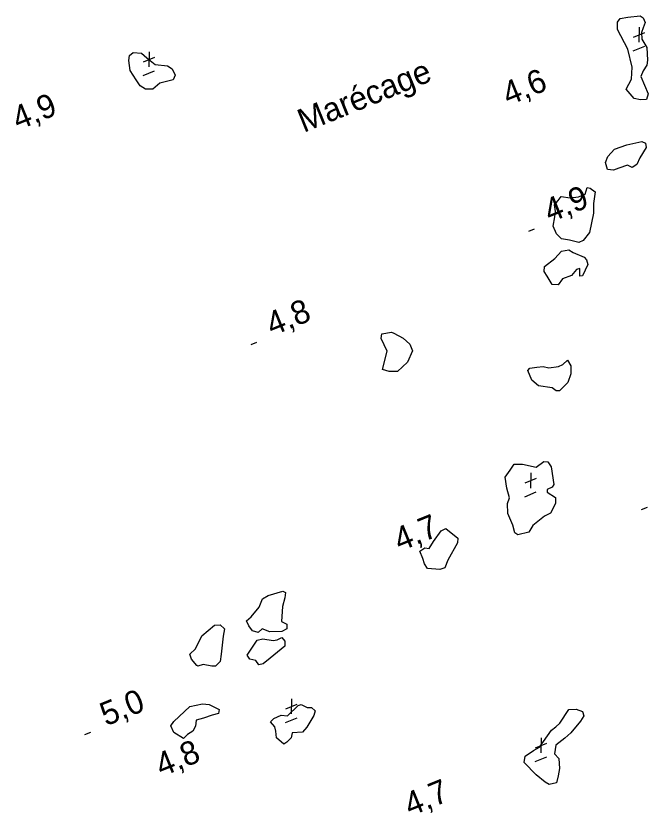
# Model space of a CAD drawing. Extents: x 362852 to 366875, y 5563573 to 5566479.
# Drawn here: x 365255.8 to 365361.2, y 5565637.8 to 5565770.6 of the extents above; entities that cross this region are included whole.
import ezdxf

# ---------------------------------------------------------------- set-up
doc = ezdxf.new("R2010")
doc.units = 0
for name, color, linetype in [('Niveau 3', 7, 'Continuous'), ('Niveau 4', 7, 'Continuous'), ('Niveau 7', 7, 'Continuous')]:
    doc.layers.add(name, color=color, linetype=linetype)

msp = doc.modelspace()

# ---------------------------------------------------------------- linework, layer by layer
at = {"layer": 'Niveau 3'}
for p, q in [((365359.75, 5565768.72), (365359.7, 5565766.2)), ((365358.81, 5565767.04), (365360.7, 5565767.83)), ((365278.05, 5565764.63), (365278, 5565762.11)), ((365358.73, 5565764.76), (365360.67, 5565765.55)), ((365277.11, 5565762.95), (365279, 5565763.74)), ((365277.03, 5565760.67), (365278.97, 5565761.46)), ((365341.36, 5565734.75), (365342.32, 5565735.14)), ((365295.05, 5565715.86), (365296.01, 5565716.25)), ((365341.68, 5565694.45), (365341.63, 5565691.93)), ((365340.74, 5565692.77), (365342.63, 5565693.56)), ((365340.66, 5565690.49), (365342.6, 5565691.28)), ((365360.16, 5565688.35), (365361.12, 5565688.74)), ((365301.79, 5565656.83), (365301.74, 5565654.31)), ((365300.85, 5565655.15), (365302.74, 5565655.94)), ((365300.77, 5565652.87), (365302.71, 5565653.66)), ((365267.35, 5565650.85), (365268.31, 5565651.24)), ((365343.41, 5565650.31), (365343.36, 5565647.79)), ((365342.47, 5565648.63), (365344.36, 5565649.42)), ((365342.39, 5565646.35), (365344.33, 5565647.14))]:
    msp.add_line(p, q, dxfattribs=at)
at = {"layer": 'Niveau 4'}
for points in [[(365361.05, 5565765.32), (365361.15, 5565763.24), (365361.01, 5565762.38), (365360.4, 5565761.44), (365360.05, 5565760.48), (365361.23, 5565757.61), (365360.98, 5565756.69), (365359.97, 5565756.59), (365358.93, 5565756.85), (365357.59, 5565758.41), (365358.49, 5565760.03), (365358.58, 5565762.06), (365357.85, 5565765.06), (365356.12, 5565768.34), (365356.11, 5565769.58), (365356.57, 5565770.14), (365357.83, 5565770.41), (365359.93, 5565770.59), (365360.43, 5565770.3), (365360.76, 5565769.5), (365360.44, 5565768.62), (365360.14, 5565767.81), (365360.17, 5565766.7), (365361.05, 5565765.32)], [(365275.9, 5565759.95), (365274.88, 5565761.52), (365274.64, 5565763.16), (365274.8, 5565763.98), (365275.41, 5565764.48), (365276.75, 5565764.4), (365277.64, 5565763.59), (365279.04, 5565762.48), (365281.11, 5565762.28), (365281.88, 5565761.78), (365282.37, 5565760.74), (365282.08, 5565759.93), (365279.82, 5565759.38), (365278.66, 5565758.4), (365277.42, 5565758.39), (365276.58, 5565758.92), (365275.9, 5565759.95)], [(365354.44, 5565745.02), (365354.16, 5565746.15), (365354.54, 5565747.18), (365355.61, 5565748.37), (365357.68, 5565749.1), (365360.18, 5565749.69), (365360.81, 5565749.39), (365360.91, 5565748.68), (365359.88, 5565746.95), (365359.33, 5565745.85), (365358.6, 5565745.36), (365357.82, 5565745.73), (365356.34, 5565745.24), (365355.49, 5565744.89), (365354.44, 5565745.02)], [(365345.42, 5565735.58), (365345.66, 5565737.11), (365345.8, 5565737.98), (365345.65, 5565739.1), (365346.22, 5565739.83), (365346.76, 5565740.49), (365348.27, 5565740.3), (365349.65, 5565740.44), (365350.77, 5565740.9), (365351.06, 5565742.01), (365351.6, 5565741.92), (365352.43, 5565741.27), (365352.11, 5565739.33), (365352.14, 5565737.72), (365351.47, 5565734.52), (365350.41, 5565733.15), (365349.67, 5565732.84), (365348.14, 5565733.21), (365346.79, 5565733.46), (365345.95, 5565734.3), (365345.42, 5565735.58)], [(365343.99, 5565728.85), (365345.69, 5565730.17), (365346.81, 5565731.38), (365348.02, 5565731.63), (365348.76, 5565731.19), (365350.59, 5565730.38), (365350.95, 5565729.97), (365351.2, 5565729.2), (365350.31, 5565727.28), (365349.84, 5565727.21), (365349.86, 5565728.53), (365349.31, 5565728.36), (365348.48, 5565727.33), (365346.97, 5565726.77), (365346.25, 5565725.79), (365345.22, 5565725.87), (365344.41, 5565727.22), (365343.9, 5565728), (365343.99, 5565728.85)], [(365316.95, 5565711.66), (365317.74, 5565714.72), (365316.74, 5565716.86), (365316.87, 5565717.6), (365318.44, 5565717.88), (365318.82, 5565717.72), (365320.41, 5565716.88), (365321.5, 5565715.9), (365321.96, 5565714.78), (365321.1, 5565712.93), (365319.44, 5565711.37), (365318.07, 5565711.37), (365316.95, 5565711.66)], [(365347.78, 5565713.24), (365348.35, 5565712.3), (365348.34, 5565710.98), (365347.87, 5565709.54), (365346.45, 5565708.15), (365345.9, 5565708.11), (365345.24, 5565708.65), (365342.94, 5565708.95), (365341.87, 5565709.88), (365341.19, 5565711.53), (365341.53, 5565711.92), (365342.7, 5565712.09), (365343.72, 5565712.2), (365344.68, 5565711.97), (365346.28, 5565712.19), (365347.02, 5565712.5), (365347.78, 5565713.24)], [(365337.87, 5565687.7), (365337.81, 5565689.36), (365338.11, 5565690.3), (365337.69, 5565691.93), (365337.43, 5565693.76), (365338.22, 5565694.89), (365338.91, 5565695.92), (365340.28, 5565695.92), (365342.55, 5565695.42), (365343.85, 5565696.33), (365344.5, 5565696.29), (365345.08, 5565695.47), (365345.54, 5565692.54), (365345.25, 5565692.05), (365344.39, 5565691.7), (365344.39, 5565691.26), (365345.77, 5565690.33), (365345.8, 5565689.35), (365344.96, 5565687.75), (365343.99, 5565687.23), (365342.01, 5565685.67), (365341.34, 5565684.58), (365339.52, 5565684.15), (365339, 5565684.49), (365338.68, 5565685.73), (365337.87, 5565687.7)], [(365323.19, 5565681.41), (365324.03, 5565681.95), (365324.75, 5565681.87), (365325.45, 5565683.03), (365326.72, 5565684.8), (365327.5, 5565685.18), (365329.53, 5565683.58), (365329.47, 5565682.81), (365327.86, 5565679.91), (365327.33, 5565678.63), (365326.51, 5565678.35), (365324.45, 5565678.5), (365323.94, 5565679.29), (365323.69, 5565680.19), (365323.19, 5565681.41)], [(365294.28, 5565669.8), (365295.06, 5565670.49), (365296.39, 5565672.1), (365296.95, 5565673.45), (365297.9, 5565674.03), (365300.36, 5565674.73), (365300.81, 5565674.54), (365300.69, 5565673.62), (365300.27, 5565672.2), (365300.12, 5565669.71), (365300.99, 5565669.26), (365301.01, 5565668.45), (365300.18, 5565668.05), (365298.15, 5565667.97), (365296.9, 5565668.45), (365296.21, 5565667.85), (365295.27, 5565668.15), (365294.69, 5565668.97), (365294.28, 5565669.8)], [(365285.13, 5565663.41), (365284.85, 5565664.24), (365285.8, 5565665.12), (365286.83, 5565667.29), (365288.96, 5565669.1), (365289.89, 5565669.11), (365290.59, 5565668.47), (365290.4, 5565667.27), (365290.08, 5565664.27), (365289.91, 5565663.01), (365289.1, 5565662.25), (365288.48, 5565662.24), (365287.05, 5565662.53), (365286.18, 5565662.23), (365286, 5565662.34), (365285.13, 5565663.41)], [(365294.38, 5565664.11), (365295.28, 5565665.41), (365296.04, 5565666.6), (365297.01, 5565666.81), (365298.75, 5565666.53), (365299.38, 5565666.66), (365300.15, 5565667.04), (365300.68, 5565666.39), (365300.69, 5565665.58), (365298.22, 5565663.57), (365297.04, 5565662.65), (365296.36, 5565662.49), (365295.81, 5565663.2), (365294.85, 5565663.43), (365294.38, 5565664.11)], [(365283.77, 5565650.21), (365282.19, 5565651.18), (365281.65, 5565652.33), (365282.17, 5565653.04), (365284.83, 5565655.51), (365286.93, 5565656), (365288.04, 5565655.89), (365289.71, 5565655.02), (365289.61, 5565654.36), (365288.53, 5565654.1), (365287.12, 5565653.58), (365285.88, 5565653.26), (365285.78, 5565652.28), (365285.33, 5565651.41), (365284.44, 5565650.86), (365283.77, 5565650.21)], [(365300.5, 5565649.24), (365299.31, 5565650.31), (365299.16, 5565651.43), (365299.01, 5565652.12), (365298.29, 5565652.95), (365298.85, 5565653.55), (365300.06, 5565654.11), (365301.11, 5565653.98), (365302.89, 5565655.71), (365303.39, 5565655.85), (365304.41, 5565655.34), (365305.14, 5565655.39), (365305.75, 5565654.83), (365305.51, 5565654.05), (365304.33, 5565652.06), (365303.6, 5565651.27), (365301.91, 5565651.13), (365301.74, 5565650.32), (365300.99, 5565649.57), (365300.5, 5565649.24)], [(365345.95, 5565642.81), (365344.75, 5565642.56), (365344.1, 5565642.92), (365342.59, 5565644.17), (365340.57, 5565646.2), (365340.75, 5565647.27), (365342.11, 5565648.21), (365343.13, 5565648.75), (365345.15, 5565651.58), (365345.86, 5565652.12), (365346.53, 5565652.77), (365348.04, 5565655.01), (365349.26, 5565655.07), (365350.29, 5565654.69), (365350.52, 5565653.97), (365349.94, 5565653.11), (365348.38, 5565651.16), (365347.38, 5565650.25), (365345.87, 5565649.07), (365345.64, 5565647.66), (365346.33, 5565646.89), (365346.47, 5565645.2), (365346.22, 5565643.98), (365345.95, 5565642.81)]]:
    msp.add_lwpolyline(points, dxfattribs=at)

# ---------------------------------------------------------------- texts
at = {"layer": 'Niveau 3'}
for s, rotation, p in [('    4,6', 22.0899, (365332.52, 5565753.4)), ('    4,9', 22.0899, (365250.8, 5565749.31)), ('4,9  ', 22.09, (365344.87, 5565736.11)), ('4,8  ', 22.09, (365298.56, 5565717.22)), ('    4,7', 22.0899, (365314.43, 5565679.12)), ('5,0  ', 22.09, (365270.86, 5565652.21)), ('    4,8', 22.0899, (365274.7, 5565641.57)), ('    4,7', 22.0899, (365316.16, 5565634.98))]:
    msp.add_text(s, height=3.93, rotation=rotation, dxfattribs=at).set_placement(p)
at = {"layer": 'Niveau 7'}
msp.add_text('Marécage', height=3.93, rotation=22.09, dxfattribs=at).set_placement((365303.81, 5565751.09))

doc.saveas('drawing.dxf')
